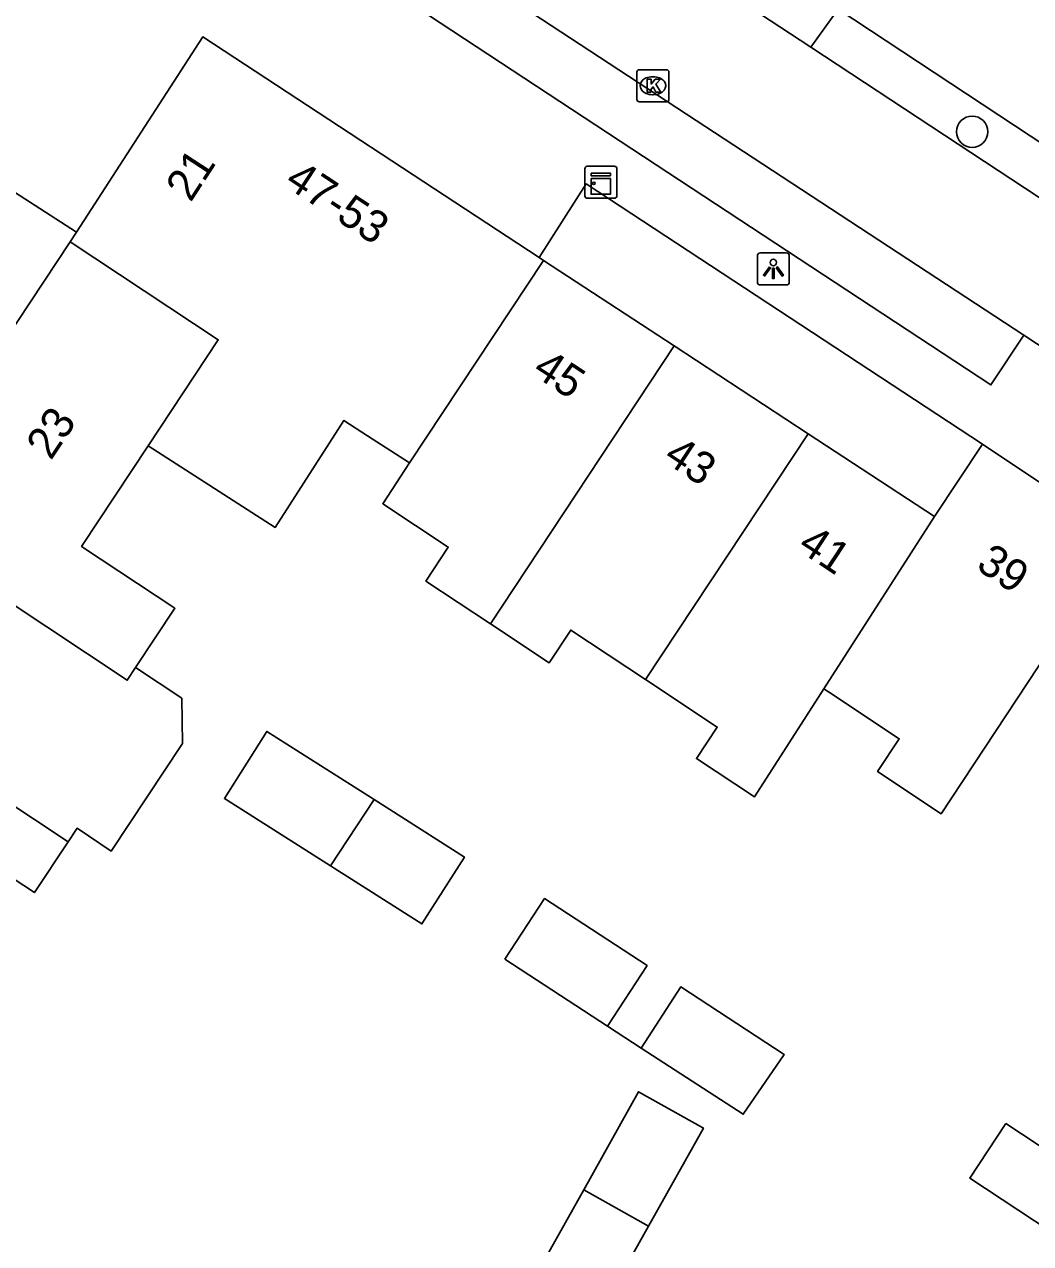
# Model space of a CAD drawing. Extents: x 159280 to 160375, y 384531 to 385872.
# Drawn here: x 160088.12 to 160119.53, y 384905.37 to 384943.4 of the extents above; entities that cross this region are included whole.
import ezdxf

# ---------------------------------------------------------------- set-up
doc = ezdxf.new("R2010")
doc.units = 0
for name, color, linetype in [('IMGEO_Boom', 7, 'Continuous'), ('IMGEO_Hek', 7, 'Continuous'), ('IMGEO_Kast', 7, 'Continuous'), ('IMGEO_Kolk', 7, 'Continuous'), ('IMGEO_Lichtpunt', 7, 'Continuous'), ('IMGEO_Pand', 7, 'Continuous'), ('IMGEO_Pand_nummerreeks', 7, 'Continuous'), ('IMGEO_Rijbaan_lokaal_open', 7, 'Continuous'), ('IMGEO_Voetpad_open', 7, 'Continuous')]:
    doc.layers.add(name, color=color, linetype=linetype)

msp = doc.modelspace()

# ---------------------------------------------------------------- linework, layer by layer
at = {"layer": 'IMGEO_Boom'}
msp.add_circle((160117.703, 384940.049), 0.489, dxfattribs=at)
at = {"layer": 'IMGEO_Hek'}
msp.add_lwpolyline([(160107.371, 384911.464), (160106.323, 384912.148)], dxfattribs=at)
at = {"layer": 'IMGEO_Kast'}
for p, q in [((160105.616, 384938.046), (160105.616, 384938.887)), ((160105.616, 384938.887), (160105.616, 384938.046)), ((160105.691, 384938.971), (160106.532, 384938.971)), ((160106.532, 384938.971), (160105.691, 384938.971)), ((160106.616, 384938.896), (160106.616, 384938.055)), ((160106.616, 384938.055), (160106.616, 384938.896)), ((160106.541, 384937.971), (160105.7, 384937.971)), ((160105.7, 384937.971), (160106.541, 384937.971))]:
    msp.add_line(p, q, dxfattribs=at)
for points in [[(160105.811, 384938.761), (160106.411, 384938.761), (160106.411, 384938.676), (160105.811, 384938.676), (160105.811, 384938.761)], [(160105.811, 384938.586), (160106.411, 384938.586), (160106.411, 384938.097), (160105.811, 384938.097), (160105.811, 384938.586)]]:
    msp.add_lwpolyline(points, dxfattribs=at)
msp.add_circle((160105.895, 384938.435), 0.0377, dxfattribs=at)
for centre, start, end in [((160105.694, 384938.893), 92.4484, 184.2845), ((160105.694, 384938.893), 92.4484, 184.2845), ((160106.538, 384938.893), 2.4484, 94.2845), ((160106.538, 384938.893), 2.4484, 94.2845), ((160105.694, 384938.049), 182.4484, 274.2845), ((160105.694, 384938.049), 182.4484, 274.2845), ((160106.538, 384938.049), 272.4484, 4.2845), ((160106.538, 384938.049), 272.4484, 4.2845)]:
    msp.add_arc(centre, 0.0779, start, end, dxfattribs=at)
at = {"layer": 'IMGEO_Kolk'}
for p, q in [((160107.238, 384941.057), (160107.238, 384941.909)), ((160107.313, 384941.983), (160108.165, 384941.983)), ((160107.726, 384941.763), (160107.751, 384941.763)), ((160108.239, 384941.909), (160108.239, 384941.057)), ((160108.165, 384940.983), (160107.313, 384940.983)), ((160107.749, 384941.203), (160107.724, 384941.203))]:
    msp.add_line(p, q, dxfattribs=at)
for points in [[(160107.238, 384941.057), (160107.238, 384941.909)], [(160107.313, 384941.983), (160108.165, 384941.983)], [(160107.559, 384941.683), (160107.682, 384941.683), (160107.682, 384941.532), (160107.812, 384941.683), (160107.976, 384941.683), (160107.83, 384941.532), (160107.983, 384941.283), (160107.831, 384941.283), (160107.746, 384941.447), (160107.682, 384941.38), (160107.682, 384941.283), (160107.559, 384941.283), (160107.559, 384941.683)], [(160108.239, 384941.909), (160108.239, 384941.057)], [(160108.165, 384940.983), (160107.313, 384940.983)]]:
    msp.add_lwpolyline(points, dxfattribs=at)
for centre, start, end in [((160107.315, 384941.907), 91.552, 178.448), ((160107.315, 384941.907), 91.552, 178.448), ((160108.163, 384941.907), 1.552, 88.448), ((160108.163, 384941.907), 1.552, 88.448), ((160107.315, 384941.059), 181.552, 268.448), ((160107.315, 384941.059), 181.552, 268.448), ((160108.163, 384941.059), 271.552, 358.448), ((160108.163, 384941.059), 271.552, 358.448)]:
    msp.add_arc(centre, 0.0765, start, end, dxfattribs=at)
for centre, major_axis, ratio, start_param, end_param in [((160107.725, 384941.483), (-0.387, 0.002), 0.722429, 4.712389, 7.853982), ((160107.75, 384941.483), (-0.39, 0.002), 0.717154, 1.570796, 4.712389)]:
    msp.add_ellipse(centre, major_axis=major_axis, ratio=ratio, start_param=start_param, end_param=end_param, dxfattribs=at)
at = {"layer": 'IMGEO_Lichtpunt'}
for p, q in [((160110.999, 384936.172), (160110.999, 384935.365)), ((160110.999, 384936.172), (160110.999, 384935.365)), ((160111.901, 384936.267), (160111.093, 384936.267)), ((160111.901, 384936.267), (160111.093, 384936.267)), ((160111.995, 384935.365), (160111.995, 384936.172)), ((160111.995, 384935.365), (160111.995, 384936.172)), ((160111.093, 384935.271), (160111.901, 384935.271)), ((160111.093, 384935.271), (160111.901, 384935.271))]:
    msp.add_line(p, q, dxfattribs=at)
for points in [[(160111.373, 384935.836), (160111.412, 384935.808), (160111.224, 384935.546), (160111.186, 384935.573), (160111.373, 384935.836)], [(160111.475, 384935.788), (160111.522, 384935.788), (160111.522, 384935.466), (160111.475, 384935.466), (160111.475, 384935.788)], [(160111.585, 384935.808), (160111.623, 384935.835), (160111.81, 384935.573), (160111.771, 384935.545), (160111.585, 384935.808)]]:
    msp.add_lwpolyline(points, dxfattribs=at)
msp.add_circle((160111.498, 384935.97), 0.0994, dxfattribs=at)
for centre, start, end in [((160111.093, 384936.172), 90, 180), ((160111.093, 384936.172), 90, 180), ((160111.901, 384936.172), 0, 90), ((160111.901, 384936.172), 0, 90), ((160111.093, 384935.365), 180, 270), ((160111.093, 384935.365), 180, 270), ((160111.901, 384935.365), 270, 0), ((160111.901, 384935.365), 270, 360)]:
    msp.add_arc(centre, 0.0946, start, end, dxfattribs=at)
at = {"layer": 'IMGEO_Pand'}
for points in [[(160089.753, 384936.917), (160093.69, 384943.003), (160104.189, 384936.126)], [(160089.753, 384936.917), (160089.553, 384936.617)], [(160089.553, 384936.617), (160083.797, 384927.933)], [(160089.553, 384936.617), (160094.175, 384933.559), (160091.987, 384930.253)], [(160100.147, 384929.719), (160104.326, 384936.036)], [(160104.326, 384936.036), (160104.189, 384936.126)], [(160108.398, 384933.369), (160104.326, 384936.036)], [(160102.666, 384924.703), (160108.398, 384933.369)], [(160112.583, 384930.628), (160108.398, 384933.369)], [(160100.147, 384929.719), (160098.832, 384930.565), (160098.091, 384931.041), (160095.947, 384927.706), (160091.987, 384930.253)], [(160112.583, 384930.628), (160107.512, 384922.961)], [(160116.525, 384928.046), (160112.583, 384930.628)], [(160091.987, 384930.253), (160089.91, 384927.114), (160092.821, 384925.187), (160091.595, 384923.335)], [(160118.03, 384930.3), (160116.525, 384928.046)], [(160118.03, 384930.3), (160122.413, 384927.373), (160120.794, 384924.922)], [(160102.666, 384924.703), (160100.653, 384926.035), (160101.353, 384927.093), (160099.306, 384928.447), (160100.147, 384929.719)], [(160113.074, 384922.673), (160116.525, 384928.046)], [(160091.595, 384923.335), (160091.333, 384922.938), (160083.797, 384927.933)], [(160120.794, 384924.922), (160116.735, 384918.777), (160114.751, 384920.091), (160115.429, 384921.115), (160113.218, 384922.578), (160113.074, 384922.673)], [(160107.512, 384922.961), (160105.177, 384924.506), (160104.503, 384923.487), (160102.666, 384924.703)], [(160080.913, 384923.581), (160089.485, 384917.899)], [(160091.595, 384923.335), (160093.042, 384922.377), (160093.058, 384920.971), (160090.836, 384917.614), (160089.766, 384918.323), (160089.485, 384917.899)], [(160113.074, 384922.673), (160110.909, 384919.302), (160109.099, 384920.499), (160109.749, 384921.481), (160107.512, 384922.961)], [(160097.672, 384917.153), (160094.364, 384919.254), (160095.69, 384921.343), (160099.038, 384919.218)], [(160099.038, 384919.218), (160101.857, 384917.427), (160100.531, 384915.338), (160097.672, 384917.153)], [(160097.672, 384917.153), (160099.038, 384919.218)], [(160089.485, 384917.899), (160088.437, 384916.315), (160087.443, 384916.973), (160085.613, 384914.207)], [(160103.121, 384914.239), (160104.357, 384916.131), (160107.559, 384914.04), (160106.323, 384912.148), (160103.121, 384914.239)], [(160107.371, 384911.464), (160108.606, 384913.377), (160111.833, 384911.27), (160110.561, 384909.404), (160107.371, 384911.464)], [(160105.58, 384907.05), (160107.291, 384910.104), (160109.313, 384908.971), (160107.602, 384905.917)], [(160118.749, 384909.118), (160121.262, 384907.465), (160120.141, 384905.761), (160117.628, 384907.414), (160118.749, 384909.118)], [(160107.602, 384905.917), (160105.891, 384902.862), (160103.869, 384903.995), (160105.58, 384907.05)], [(160107.602, 384905.917), (160105.58, 384907.05)]]:
    msp.add_lwpolyline(points, dxfattribs=at)
at = {"layer": 'IMGEO_Rijbaan_lokaal_open'}
for points in [[(160099.431, 384946.728), (160119.314, 384933.698)], [(160109.468, 384944.793), (160112.664, 384942.69)], [(160122.256, 384936.379), (160112.664, 384942.69)], [(160119.314, 384933.698), (160132.912, 384924.765)]]:
    msp.add_lwpolyline(points, dxfattribs=at)
at = {"layer": 'IMGEO_Voetpad_open'}
for points in [[(160119.314, 384933.698), (160118.287, 384932.152), (160098.489, 384945.173), (160099.431, 384946.728)], [(160112.664, 384942.69), (160113.526, 384943.874), (160123.027, 384937.601), (160122.256, 384936.379)], [(160086.157, 384939.222), (160089.753, 384936.917)], [(160104.189, 384936.126), (160105.655, 384938.422), (160118.03, 384930.3)]]:
    msp.add_lwpolyline(points, dxfattribs=at)

# ---------------------------------------------------------------- texts
at = {"layer": 'IMGEO_Pand_nummerreeks'}
for s, rotation, p in [('21', 56.9062, (160093.313, 384937.823)), ('47-53', 326.5794, (160096.204, 384938.378)), ('45', 326.5049, (160103.936, 384932.497)), ('23', 56.465, (160088.952, 384929.773)), ('43', 326.5068, (160108.029, 384929.788)), ('41', 326.5049, (160112.218, 384927.017)), ('39', 326.4992, (160117.785, 384926.431))]:
    msp.add_text(s, height=1, rotation=rotation, dxfattribs=at).set_placement(p)

doc.saveas('drawing.dxf')
